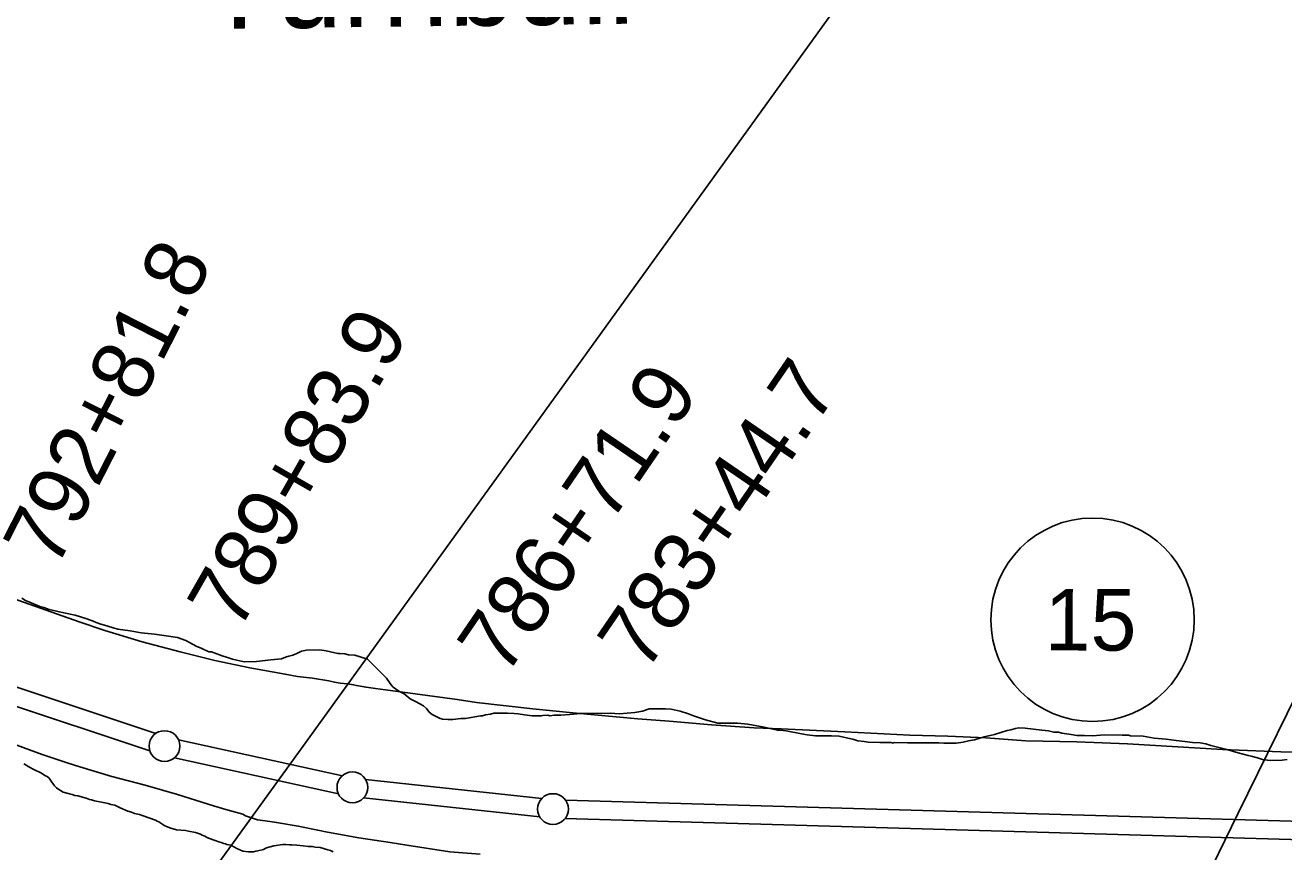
# Model space of a CAD drawing. Extents: x 3146026 to 3183936, y 897894 to 923344.
# Drawn here: x 3178432 to 3180474, y 912576 to 913917 of the extents above; entities that cross this region are included whole.
import ezdxf

# ---------------------------------------------------------------- set-up
doc = ezdxf.new("R2010")
doc.units = 0
for name, color, linetype in [('V-LEVE-TOET', 7, 'Continuous'), ('V-ROAD-IDEN', 7, 'Continuous'), ('V-SITE-VEGE', 7, 'Continuous'), ('V-SURV-IDEN', 7, 'Continuous'), ('V-SURV-LINE', 7, 'Continuous'), ('V-TOPO-BNDY', 7, 'Continuous'), ('V-TOPO-GNAM-IDEN', 7, 'Continuous'), ('V-UTIL-LINE', 7, 'Continuous')]:
    doc.layers.add(name, color=color, linetype=linetype)

msp = doc.modelspace()

# ---------------------------------------------------------------- linework, layer by layer
at = {"layer": 'V-LEVE-TOET'}
for points in [[(3178412.2, 912986.8), (3178519.3, 912949.3), (3178560.7, 912934.8), (3178621.5, 912916.7), (3178682.8, 912900.2), (3178739.2, 912886.4), (3178796.1, 912874.5), (3178853.3, 912864), (3178873.5, 912860.6), (3178897.5, 912857.5), (3178924.1, 912853.4), (3178933.6, 912851.2), (3178942.9, 912849.4), (3178953.8, 912848.6), (3178964.5, 912846.9), (3178969.2, 912845.9), (3178984.6, 912843), (3179000.2, 912840.6), (3179016.2, 912838.7), (3179132.3, 912822.8), (3179163.6, 912818.3), (3179255.1, 912807.8), (3179320.2, 912801.2), (3179425.6, 912791.7), (3179476.5, 912787.7), (3179545.3, 912781.7), (3179614.1, 912777.3), (3179658.1, 912775.3), (3179761.5, 912770.7), (3179867, 912764.9), (3179928.7, 912763.7), (3179990.3, 912760.9), (3180055.2, 912756.2), (3180137.5, 912754.4), (3180219.7, 912751), (3180374, 912742.1), (3180468.5, 912738.1), (3180559, 912735.9)], [(3179169.7, 912572.1), (3179120.7, 912575.9), (3179051, 912586.4), (3179023.8, 912590.8), (3178972.8, 912598.7), (3178922.1, 912607.8), (3178906.3, 912610.9), (3178874.7, 912617.6), (3178842.8, 912622.9), (3178832.3, 912624.3), (3178820.8, 912626.2), (3178808.6, 912628), (3178796.9, 912631.3), (3178789.2, 912634.5), (3178784.5, 912637.1), (3178760.9, 912643.7), (3178737.4, 912650.6), (3178678.6, 912669), (3178626.2, 912683.8), (3178572.3, 912698.1), (3178520.1, 912713.7), (3178501.1, 912719.8), (3178459.3, 912733.5), (3178417.9, 912748.7)]]:
    msp.add_lwpolyline(points, dxfattribs=at)
at = {"layer": 'V-ROAD-IDEN'}
msp.add_circle((3180163.2, 912952.4), 165, dxfattribs=at)
msp.add_circle((3180163.2, 912952.4), 165, dxfattribs=at)
at = {"layer": 'V-SITE-VEGE'}
for p, q in [((3178426.3, 912987.2), (3178432.1, 912983.9)), ((3178432.1, 912983.9), (3178441.3, 912979.8)), ((3178441.3, 912979.8), (3178455.4, 912974.1)), ((3178455.4, 912974.1), (3178462.1, 912972.5)), ((3178462.1, 912972.5), (3178470.4, 912969.3)), ((3178470.4, 912969.3), (3178494.5, 912963.6)), ((3178494.5, 912963.6), (3178512.8, 912959.6)), ((3178512.8, 912959.6), (3178531.9, 912953.9)), ((3178531.9, 912953.9), (3178541.9, 912949.9)), ((3178541.9, 912949.9), (3178546.9, 912948.2)), ((3178546.9, 912948.2), (3178554.3, 912945)), ((3178554.3, 912945), (3178564.3, 912942.5)), ((3178564.3, 912942.5), (3178576, 912938.5)), ((3178576, 912938.5), (3178580.1, 912937.7)), ((3178580.1, 912937.7), (3178581.8, 912936.9)), ((3178581.8, 912936.9), (3178601.7, 912934.5)), ((3178601.7, 912934.5), (3178620, 912931.3)), ((3178620, 912931.3), (3178641.6, 912929)), ((3178641.6, 912929), (3178656.5, 912926.6)), ((3178656.5, 912926.6), (3178678.9, 912923.4)), ((3178678.9, 912923.4), (3178692.2, 912918.6)), ((3178692.2, 912918.6), (3178698.1, 912915.3)), ((3178698.1, 912915.3), (3178708.9, 912909.5)), ((3178708.9, 912909.5), (3178718, 912905.5)), ((3178718, 912905.5), (3178729.7, 912900.6)), ((3178888.1, 912903.3), (3178909.7, 912903.5)), ((3178909.7, 912903.5), (3178919.7, 912901.9)), ((3178729.7, 912900.6), (3178733.8, 912900.6)), ((3178733.8, 912900.6), (3178751.3, 912894.1)), ((3178751.3, 912894.1), (3178761.3, 912890.8)), ((3178761.3, 912890.8), (3178767.9, 912888.4)), ((3178767.9, 912888.4), (3178787.1, 912884.4)), ((3178787.1, 912884.4), (3178807, 912884.5)), ((3178807, 912884.5), (3178830.2, 912887.2)), ((3178830.2, 912887.2), (3178847.6, 912888.9)), ((3178847.6, 912888.9), (3178854.2, 912891.5)), ((3178854.2, 912891.5), (3178859.2, 912893.2)), ((3178859.2, 912893.2), (3178865.8, 912894.9)), ((3178865.8, 912894.9), (3178872.4, 912897.4)), ((3178872.4, 912897.4), (3178879.9, 912901.6)), ((3178879.9, 912901.6), (3178888.1, 912903.3)), ((3178919.7, 912901.9), (3178927.1, 912900.3)), ((3178927.1, 912900.3), (3178938.8, 912897.9)), ((3178938.8, 912897.9), (3178942.1, 912897.9)), ((3178942.1, 912897.9), (3178950.4, 912897.1)), ((3178950.4, 912897.1), (3178956.2, 912895.5)), ((3178956.2, 912895.5), (3178966.2, 912894.8)), ((3178966.2, 912894.8), (3178975.3, 912892.3)), ((3178975.3, 912892.3), (3178987, 912888.3)), ((3178987, 912888.3), (3179017.9, 912857.8)), ((3179017.9, 912857.8), (3179022.9, 912850.4)), ((3179022.9, 912850.4), (3179024.6, 912847.1)), ((3179024.6, 912847.1), (3179028.8, 912842.9)), ((3179028.8, 912842.9), (3179037.9, 912836.4)), ((3179037.9, 912836.4), (3179046.3, 912832.3)), ((3179046.3, 912832.3), (3179056.3, 912824)), ((3179056.3, 912824), (3179064.6, 912820)), ((3179064.6, 912820), (3179077.9, 912812.6)), ((3179077.9, 912812.6), (3179082.9, 912808.5)), ((3179082.9, 912808.5), (3179087.1, 912802.7)), ((3179087.1, 912802.7), (3179092.1, 912798.6)), ((3179395.8, 912799.9), (3179420.6, 912801.7)), ((3179420.6, 912801.7), (3179423.9, 912802.6)), ((3179423.9, 912802.6), (3179433.1, 912804.3)), ((3179433.1, 912804.3), (3179443.8, 912807.7)), ((3179443.8, 912807.7), (3179470.4, 912807.9)), ((3179470.4, 912807.9), (3179479.5, 912807.1)), ((3179479.5, 912807.1), (3179484.5, 912806.3)), ((3179484.5, 912806.3), (3179494.4, 912803.9)), ((3179494.4, 912803.9), (3179507.8, 912799.8)), ((3179092.1, 912798.6), (3179104.6, 912792)), ((3179104.6, 912792), (3179108.8, 912791.2)), ((3179108.8, 912791.2), (3179117.1, 912790.5)), ((3179117.1, 912790.5), (3179125.4, 912790.5)), ((3179125.4, 912790.5), (3179138.6, 912792.3)), ((3179138.6, 912792.3), (3179146.1, 912792.3)), ((3179146.1, 912792.3), (3179170.1, 912796.6)), ((3179170.1, 912796.6), (3179173.4, 912796.7)), ((3179173.4, 912796.7), (3179178.4, 912798.4)), ((3179178.4, 912798.4), (3179186.7, 912799.2)), ((3179186.7, 912799.2), (3179191.7, 912800.9)), ((3179191.7, 912800.9), (3179214.1, 912801.1)), ((3179214.1, 912801.1), (3179224.8, 912800.3)), ((3179224.8, 912800.3), (3179231.5, 912799.6)), ((3179231.5, 912799.6), (3179241.5, 912798)), ((3179241.5, 912798), (3179253.9, 912796.4)), ((3179253.9, 912796.4), (3179268.8, 912796.5)), ((3179268.8, 912796.5), (3179271.3, 912797.3)), ((3179271.3, 912797.3), (3179279.6, 912797.4)), ((3179279.6, 912797.4), (3179282.9, 912796.6)), ((3179282.9, 912796.6), (3179289.6, 912797.5)), ((3179289.6, 912797.5), (3179300.4, 912797.6)), ((3179300.4, 912797.6), (3179315.3, 912798.5)), ((3179315.3, 912798.5), (3179332.7, 912800.3)), ((3179332.7, 912800.3), (3179346.8, 912800.4)), ((3179346.8, 912800.4), (3179380.8, 912800.6)), ((3179380.8, 912800.6), (3179395.8, 912799.9)), ((3179507.8, 912799.8), (3179516.1, 912796.6)), ((3179516.1, 912796.6), (3179535.2, 912790.1)), ((3179535.2, 912790.1), (3179555.1, 912784.4)), ((3179555.1, 912784.4), (3179587.5, 912784.6)), ((3179587.5, 912784.6), (3179604.1, 912783.1)), ((3179604.1, 912783.1), (3179630.7, 912778.3)), ((3179630.7, 912778.3), (3179652.3, 912773.5)), ((3179652.3, 912773.5), (3179656.4, 912773.5)), ((3179656.4, 912773.5), (3179666.4, 912771.9)), ((3179666.4, 912771.9), (3179691.3, 912767.1)), ((3179691.3, 912767.1), (3179700.5, 912765.5)), ((3179700.5, 912765.5), (3179713.7, 912764)), ((3179713.7, 912764), (3179739.5, 912764.1)), ((3179739.5, 912764.1), (3179751.9, 912763.4)), ((3179751.9, 912763.4), (3179771, 912759.4)), ((3179971.8, 912757.5), (3179987.5, 912762.6)), ((3179987.5, 912762.6), (3180004.1, 912766)), ((3180004.1, 912766), (3180024.8, 912772.8)), ((3180024.8, 912772.8), (3180030.6, 912773.6)), ((3180030.6, 912773.6), (3180038, 912776.2)), ((3180038, 912776.2), (3180043, 912777.1)), ((3180043, 912777.1), (3180053.8, 912776.3)), ((3180053.8, 912776.3), (3180081.2, 912773.2)), ((3180081.2, 912773.2), (3180092, 912772.4)), ((3180092, 912772.4), (3180100.3, 912770)), ((3180100.3, 912770), (3180107.8, 912770)), ((3180107.8, 912770), (3180113.6, 912768.4)), ((3180113.6, 912768.4), (3180128.5, 912766)), ((3180128.5, 912766), (3180137.7, 912764.4)), ((3180137.7, 912764.4), (3180144.3, 912764.5)), ((3180144.3, 912764.5), (3180150.1, 912764.5)), ((3180150.1, 912764.5), (3180162.6, 912763.8)), ((3180162.6, 912763.8), (3180183.3, 912765.6)), ((3180183.3, 912765.6), (3180211.5, 912765)), ((3180211.5, 912765), (3180221.5, 912765)), ((3180221.5, 912765), (3180224.8, 912764.2)), ((3180224.8, 912764.2), (3180245.5, 912763.5)), ((3180245.5, 912763.5), (3180263, 912760.3)), ((3179771, 912759.4), (3179774.3, 912758.6)), ((3179774.3, 912758.6), (3179782.7, 912756.1)), ((3179782.7, 912756.1), (3179792.6, 912754.6)), ((3179792.6, 912754.6), (3179799.3, 912753.8)), ((3179799.3, 912753.8), (3179818.4, 912753.1)), ((3179818.4, 912753.1), (3179835.8, 912753.2)), ((3179835.8, 912753.2), (3179839.9, 912752.4)), ((3179839.9, 912752.4), (3179841.6, 912753.2)), ((3179841.6, 912753.2), (3179863.2, 912752.6)), ((3179863.2, 912752.6), (3179913.8, 912752.9)), ((3179913.8, 912752.9), (3179922.1, 912752.1)), ((3179922.1, 912752.1), (3179942, 912752.3)), ((3179942, 912752.3), (3179953.6, 912754)), ((3179953.6, 912754), (3179961.9, 912755.7)), ((3179961.9, 912755.7), (3179971.8, 912757.5)), ((3180263, 912760.3), (3180282.9, 912758.8)), ((3180282.9, 912758.8), (3180298.7, 912756.4)), ((3180298.7, 912756.4), (3180312.8, 912754.9)), ((3180312.8, 912754.9), (3180325.2, 912753.3)), ((3180325.2, 912753.3), (3180337.7, 912752.6)), ((3180337.7, 912752.6), (3180346.8, 912751)), ((3180346.8, 912751), (3180355.1, 912748.5)), ((3180355.1, 912748.5), (3180380.9, 912742.1)), ((3180380.9, 912742.1), (3180399.2, 912736.4)), ((3180399.2, 912736.4), (3180415.8, 912732.4)), ((3180415.8, 912732.4), (3180420.8, 912730.8)), ((3180420.8, 912730.8), (3180430.8, 912728.3)), ((3180430.8, 912728.3), (3180439.1, 912725.9)), ((3180439.1, 912725.9), (3180451.5, 912724.3)), ((3180451.5, 912724.3), (3180470.6, 912724.5)), ((3180470.6, 912724.5), (3180478.9, 912725.4)), ((3178429.6, 912718.6), (3178434.2, 912716.1)), ((3178434.2, 912716.1), (3178436.3, 912714.5)), ((3178436.3, 912714.5), (3178445.5, 912709.5)), ((3178445.5, 912709.5), (3178456.9, 912703.9)), ((3178456.9, 912703.9), (3178464.6, 912699.3)), ((3178464.6, 912699.3), (3178467.2, 912698.3)), ((3178467.2, 912698.3), (3178470.3, 912695.3)), ((3178470.3, 912695.3), (3178473.9, 912690.7)), ((3178473.9, 912690.7), (3178479.1, 912683)), ((3178479.1, 912683), (3178482.2, 912679.9)), ((3178482.2, 912679.9), (3178484.8, 912677.9)), ((3178484.8, 912677.9), (3178493.5, 912672.8)), ((3178493.5, 912672.8), (3178503.3, 912669.8)), ((3178503.3, 912669.8), (3178507.9, 912668.8)), ((3178507.9, 912668.8), (3178512.1, 912667.3)), ((3178512.1, 912667.3), (3178517.2, 912666.8)), ((3178517.2, 912666.8), (3178530.6, 912662.8)), ((3178530.6, 912662.8), (3178536.2, 912660.8)), ((3178536.2, 912660.8), (3178539.3, 912660.3)), ((3178539.3, 912660.3), (3178543.9, 912658.8)), ((3178543.9, 912658.8), (3178552.7, 912656.8)), ((3178552.7, 912656.8), (3178566.1, 912654.3)), ((3178566.1, 912654.3), (3178570.7, 912652.8)), ((3178570.7, 912652.8), (3178576.9, 912651.3)), ((3178576.9, 912651.3), (3178580.5, 912649.8)), ((3178580.5, 912649.8), (3178585.6, 912647.3)), ((3178585.6, 912647.3), (3178598, 912641.7)), ((3178598, 912641.7), (3178604.1, 912640.2)), ((3178604.1, 912640.2), (3178608.8, 912638.2)), ((3178608.8, 912638.2), (3178617, 912636.2)), ((3178617, 912636.2), (3178623.2, 912634.2)), ((3178623.2, 912634.2), (3178643.3, 912627.2)), ((3178643.3, 912627.2), (3178645.8, 912625.6)), ((3178645.8, 912625.6), (3178648.4, 912624.6)), ((3178648.4, 912624.6), (3178653.1, 912621.1)), ((3178653.1, 912621.1), (3178658.2, 912618)), ((3178658.2, 912618), (3178668, 912614)), ((3178668, 912614), (3178677.2, 912611.5)), ((3178677.2, 912611.5), (3178691.6, 912610.6)), ((3178691.6, 912610.6), (3178696.8, 912609.6)), ((3178696.8, 912609.6), (3178708.1, 912607.1)), ((3178708.1, 912607.1), (3178716.3, 912604.6)), ((3178716.3, 912604.6), (3178718.9, 912603.1)), ((3178718.9, 912603.1), (3178723, 912601)), ((3178723, 912601), (3178725.6, 912599.5)), ((3178725.6, 912599.5), (3178729.2, 912598)), ((3178729.2, 912598), (3178740, 912594)), ((3178740, 912594), (3178745.7, 912591.9)), ((3178745.7, 912591.9), (3178749.8, 912591)), ((3178749.8, 912591), (3178753.9, 912589.4)), ((3178753.9, 912589.4), (3178756.5, 912588.9)), ((3178756.5, 912588.9), (3178759, 912587.9)), ((3178759, 912587.9), (3178765.2, 912586.4)), ((3178765.2, 912586.4), (3178771.4, 912583.4)), ((3178771.4, 912583.4), (3178775, 912581.4)), ((3178775, 912581.4), (3178784.8, 912576.8)), ((3178784.8, 912576.8), (3178794, 912575.9)), ((3178802.3, 912575.9), (3178805.8, 912577)), ((3178805.8, 912577), (3178808.9, 912577.5)), ((3178808.9, 912577.5), (3178818.1, 912579.6)), ((3178818.1, 912579.6), (3178820.7, 912581.2)), ((3178820.7, 912581.2), (3178823.3, 912582.2)), ((3178823.3, 912582.2), (3178835, 912585.4)), ((3178835, 912585.4), (3178849.4, 912587.5)), ((3178849.4, 912587.5), (3178854.5, 912587.6)), ((3178854.5, 912587.6), (3178860.2, 912587.1)), ((3178860.2, 912587.1), (3178864.3, 912587.1)), ((3178864.3, 912587.1), (3178872.5, 912586.7)), ((3178872.5, 912586.7), (3178882.8, 912585.7)), ((3178882.8, 912585.7), (3178890.5, 912584.7)), ((3178890.5, 912584.7), (3178897.7, 912584.3)), ((3178897.7, 912584.3), (3178902.3, 912583.3)), ((3178902.3, 912583.3), (3178910, 912582.8)), ((3178910, 912582.8), (3178922.4, 912579.3)), ((3178922.4, 912579.3), (3178927, 912577.8)), ((3178927, 912577.8), (3178931.1, 912575.8)), ((3178794, 912575.9), (3178802.3, 912575.9))]:
    msp.add_line(p, q, dxfattribs=at)
at = {"layer": 'V-SURV-LINE'}
for points in [[(3178398.8, 912849.5), (3178643.4, 912768)], [(3178634, 912739.5), (3178389.3, 912821.1)], [(3178680.4, 912757.8), (3178946.2, 912699.4)], [(3178939.7, 912670.1), (3178674, 912728.5)], [(3178983.9, 912693.2), (3179269.6, 912662.3)], [(3179266.3, 912632.5), (3178980.7, 912663.4)], [(3179308.2, 912659.7), (3181121.1, 912607.4)], [(3181120.2, 912577.4), (3179307.3, 912629.7)]]:
    msp.add_lwpolyline(points, dxfattribs=at)
for centre in [(3178657.7, 912747.4), (3178962.5, 912680.4), (3179287.8, 912645.2)]:
    msp.add_circle(centre, 25, dxfattribs=at)
at = {"layer": 'V-TOPO-BNDY'}
msp.add_lwpolyline([(3179239, 909175.6), (3179275, 909390), (3179311.2, 909596.6), (3179359.6, 909868.3), (3179366, 909904.3), (3179388.4, 909993.9), (3179524.2, 910541.3), (3179532.4, 910562.9), (3179708.5, 911060.4), (3179741.9, 911142.6), (3179790.9, 911261.1), (3179823.6, 911340.3), (3179863.1, 911435.6), (3179935.3, 911610.1), (3180167.4, 912162.7), (3180232.4, 912298.6), (3180345.8, 912528.6), (3180399.3, 912638.4), (3180653.5, 913155.8), (3180987.6, 913733.8), (3181023.4, 913795.9), (3181059.9, 913849.9), (3181440.1, 914406.4)], dxfattribs=at)
at = {"layer": 'V-UTIL-LINE'}
msp.add_lwpolyline([(3181620.2, 916557.9), (3180487.1, 914948.2), (3179824.3, 914053), (3178893.5, 912762.6), (3178743.7, 912555.5), (3178357.3, 912009.4)], dxfattribs=at)

# ---------------------------------------------------------------- texts
at = {"layer": 'V-ROAD-IDEN'}
msp.add_text('15', height=100, rotation=359.8167, dxfattribs=at).set_placement((3180085.5, 912902.7))
at = {"layer": 'V-SURV-IDEN'}
for s, rotation, p in [('792+81.8', 62.9772, (3178481.5, 913032.5)), ('789+83.9', 60.2179, (3178777.4, 912931.1)), ('783+44.7', 55.5881, (3179437.7, 912864.6)), ('786+71.9', 55.64, (3179210.5, 912858.1))]:
    msp.add_text(s, height=100, rotation=rotation, dxfattribs=at).set_placement(p)
at = {"layer": 'V-TOPO-GNAM-IDEN'}
msp.add_text('Turnbull', height=145, rotation=0.7094, dxfattribs=at).set_placement((3178720.3, 913911))

doc.saveas('drawing.dxf')
